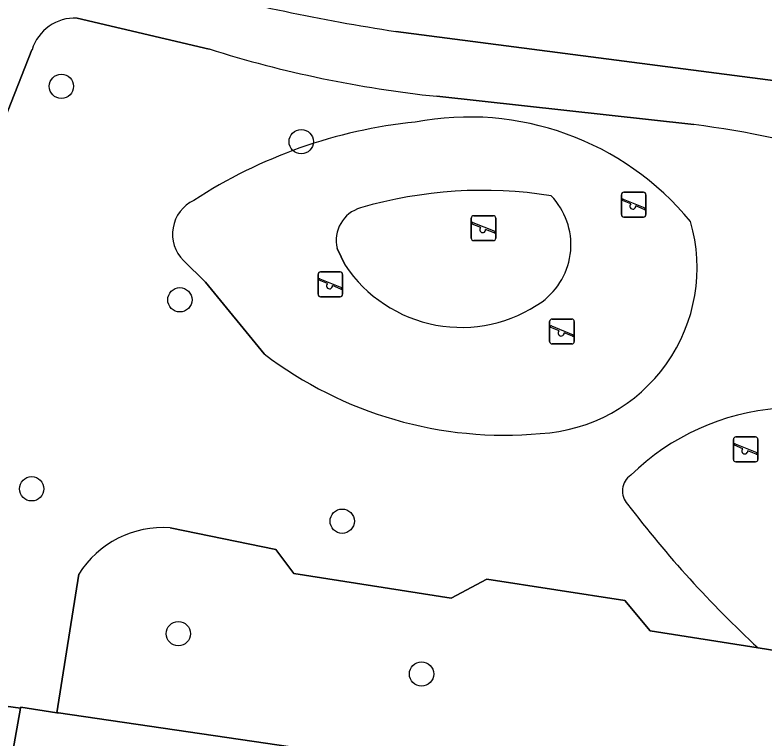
# Model space of a CAD drawing. Extents: x 163683 to 164494, y 382709 to 383872.
# Drawn here: x 164168.99 to 164199.18, y 383048.37 to 383077.5 of the extents above; entities that cross this region are included whole.
import ezdxf

# ---------------------------------------------------------------- set-up
doc = ezdxf.new("R2010")
doc.units = 0
for name, color, linetype in [('IMGEO_Boom', 7, 'Continuous'), ('IMGEO_Groenvoorziening', 7, 'Continuous'), ('IMGEO_Speelvoorziening', 7, 'Continuous'), ('IMGEO_Voetpad_halfverhard', 7, 'Continuous'), ('IMGEO_Voetpad_open', 7, 'Continuous')]:
    doc.layers.add(name, color=color, linetype=linetype)

msp = doc.modelspace()

# ---------------------------------------------------------------- linework, layer by layer
at = {"layer": 'IMGEO_Boom'}
for centre in [(164170.861, 383074.629), (164180.513, 383072.401), (164175.628, 383066.04), (164169.663, 383058.437), (164182.162, 383057.134), (164175.566, 383052.609), (164185.355, 383050.985)]:
    msp.add_circle(centre, 0.489, dxfattribs=at)
at = {"layer": 'IMGEO_Groenvoorziening'}
for points in [[(164184.316, 383076.837), (164200.329, 383074.759), (164202.426, 383081.458), (164200.547, 383081.949), (164189.122, 383084.931), (164181.701, 383086.88), (164177.759, 383087.988), (164175.432, 383083.801), (164175.432, 383078.705)], [(164176.813, 383076.129), (164171.489, 383077.374)], [(164169.676, 383076.099), (164166.477, 383067.998)], [(164196.312, 383073.086), (164185.966, 383074.227)], [(164181.953, 383068.106), (164182.278, 383067.436)], [(164182.278, 383067.436), (164181.953, 383068.106)], [(164175.778, 383067.617), (164176.66, 383066.752), (164179.022, 383063.868)], [(164176.66, 383066.752), (164175.778, 383067.617)], [(164179.022, 383063.868), (164176.66, 383066.752)], [(164198.901, 383052.035), (164194.559, 383052.725), (164193.542, 383053.943), (164187.983, 383054.808), (164186.553, 383054.031), (164180.212, 383055.036), (164179.488, 383055.993), (164175.243, 383056.867)], [(164175.243, 383056.867), (164179.488, 383055.993), (164180.212, 383055.036), (164186.553, 383054.031), (164187.983, 383054.808), (164193.542, 383053.943), (164194.559, 383052.725), (164198.901, 383052.035)], [(164162.319, 383050.556), (164169.216, 383049.609), (164169.223, 383049.653), (164170.675, 383049.429), (164171.064, 383051.879), (164171.559, 383055)], [(164171.559, 383055), (164171.064, 383051.879), (164170.675, 383049.429), (164170.738, 383049.419), (164217.162, 383042.632), (164218.419, 383042.448), (164218.72, 383044.51), (164219.293, 383048.43), (164214.867, 383050.4), (164210.434, 383051.188), (164208.444, 383050.517), (164198.901, 383052.035)], [(164198.901, 383052.035), (164208.444, 383050.517), (164210.434, 383051.188), (164214.867, 383050.4), (164219.293, 383048.43), (164219.401, 383049.167), (164219.723, 383051.373)]]:
    msp.add_lwpolyline(points, dxfattribs=at)
for centre, radius, start, end in [((164196.337, 383156.069), 80.139, 254.87862, 261.37267), ((164171.408, 383075.563), 1.812, 87.4232, 162.8108), ((164190.829, 383120.606), 46.633, 252.5083, 264.0137), ((164187.27, 383061.841), 11.553, 39.4951, 100.8145), ((164187.27, 383061.841), 11.553, 39.4951, 100.8145), ((164187.139, 383053.259), 20.034, 95.8366, 123.1088), ((164187.139, 383053.259), 20.034, 95.8366, 123.1088), ((164191.25, 383033.346), 40.061, 73.4425, 82.7402), ((164187.818, 383052.881), 17.561, 80.9828, 106.2555), ((164187.818, 383052.881), 17.561, 80.9828, 106.2555), ((164188.535, 383068.252), 2.834, 306.125, 44.1119), ((164188.535, 383068.252), 2.834, 306.125, 44.1119), ((164176.827, 383068.684), 1.496, 114.9627, 225.4614), ((164176.827, 383068.684), 1.496, 114.9627, 225.4614), ((164183.293, 383068.42), 1.376, 106.5, 193.2053), ((164183.293, 383068.42), 1.376, 106.5, 193.2053), ((164189.759, 383067.335), 6.688, 273.2134, 16.0908), ((164189.759, 383067.335), 6.688, 273.2134, 16.0908), ((164186.959, 383070.557), 5.626, 213.6979, 305.2514), ((164186.959, 383070.557), 5.626, 213.6979, 305.2514), ((164188.71, 383076.568), 15.974, 232.6614, 275.1131), ((164188.71, 383076.568), 15.974, 232.6614, 275.1131), ((164200.457, 383052.143), 9.561, 94.4453, 134.3132), ((164200.457, 383052.143), 9.561, 94.4453, 134.3132), ((164194.204, 383058.347), 0.766, 123.7451, 223.6284), ((164194.204, 383058.347), 0.766, 123.7451, 223.6284), ((164229.941, 383085.502), 45.645, 217.3362, 227.154), ((164229.941, 383085.502), 45.645, 217.3362, 227.154), ((164174.939, 383052.9), 3.979, 85.6115, 148.139), ((164174.939, 383052.9), 3.979, 85.6115, 148.139)]:
    msp.add_arc(centre, radius, start, end, dxfattribs=at)
at = {"layer": 'IMGEO_Speelvoorziening'}
for p, q in [((164193.397, 383069.467), (164193.397, 383070.267)), ((164193.397, 383070.267), (164193.397, 383069.467)), ((164193.497, 383070.367), (164194.287, 383070.367)), ((164194.287, 383070.367), (164193.497, 383070.367)), ((164194.387, 383070.267), (164194.387, 383069.467)), ((164194.387, 383069.467), (164194.387, 383070.267)), ((164193.78, 383069.895), (164193.441, 383070.032)), ((164193.466, 383070.092), (164194.342, 383069.739)), ((164194.318, 383069.679), (164193.978, 383069.816)), ((164187.354, 383068.524), (164187.354, 383069.324)), ((164187.354, 383069.324), (164187.354, 383068.524)), ((164187.454, 383069.424), (164188.244, 383069.424)), ((164188.244, 383069.424), (164187.454, 383069.424)), ((164188.344, 383069.324), (164188.344, 383068.524)), ((164188.344, 383068.524), (164188.344, 383069.324)), ((164194.287, 383069.367), (164193.497, 383069.367)), ((164193.497, 383069.367), (164194.287, 383069.367)), ((164187.737, 383068.952), (164187.398, 383069.089)), ((164187.423, 383069.149), (164188.299, 383068.796)), ((164188.275, 383068.736), (164187.935, 383068.873)), ((164188.244, 383068.424), (164187.454, 383068.424)), ((164187.454, 383068.424), (164188.244, 383068.424)), ((164181.288, 383067.162), (164182.078, 383067.162)), ((164182.078, 383067.162), (164181.288, 383067.162)), ((164181.188, 383066.262), (164181.188, 383067.062)), ((164181.188, 383067.062), (164181.188, 383066.262)), ((164181.257, 383066.887), (164182.133, 383066.534)), ((164182.178, 383067.062), (164182.178, 383066.262)), ((164182.178, 383066.262), (164182.178, 383067.062)), ((164181.571, 383066.69), (164181.232, 383066.827)), ((164182.109, 383066.474), (164181.769, 383066.611)), ((164182.078, 383066.162), (164181.288, 383066.162)), ((164181.288, 383066.162), (164182.078, 383066.162)), ((164190.511, 383064.365), (164190.511, 383065.165)), ((164190.511, 383065.165), (164190.511, 383064.365)), ((164190.611, 383065.265), (164191.401, 383065.265)), ((164191.401, 383065.265), (164190.611, 383065.265)), ((164191.501, 383065.165), (164191.501, 383064.365)), ((164191.501, 383064.365), (164191.501, 383065.165)), ((164190.894, 383064.793), (164190.555, 383064.93)), ((164190.58, 383064.99), (164191.456, 383064.637)), ((164191.432, 383064.577), (164191.092, 383064.714)), ((164191.401, 383064.265), (164190.611, 383064.265)), ((164190.611, 383064.265), (164191.401, 383064.265)), ((164198.006, 383060.521), (164198.796, 383060.521)), ((164198.796, 383060.521), (164198.006, 383060.521)), ((164197.906, 383059.621), (164197.906, 383060.421)), ((164197.906, 383060.421), (164197.906, 383059.621)), ((164197.975, 383060.246), (164198.851, 383059.893)), ((164198.896, 383060.421), (164198.896, 383059.621)), ((164198.896, 383059.621), (164198.896, 383060.421)), ((164198.289, 383060.049), (164197.95, 383060.186)), ((164198.827, 383059.833), (164198.487, 383059.97)), ((164198.796, 383059.521), (164198.006, 383059.521)), ((164198.006, 383059.521), (164198.796, 383059.521))]:
    msp.add_line(p, q, dxfattribs=at)
for centre, radius, start, end in [((164193.497, 383070.267), 0.1, 90, 180), ((164193.497, 383070.267), 0.1, 90, 180), ((164194.287, 383070.267), 0.1, 0, 90), ((164194.287, 383070.267), 0.1, 360, 90), ((164193.454, 383070.062), 0.0327, 68.078, 248.078), ((164193.859, 383069.805), 0.12, 130.9928, 5.1632), ((164194.33, 383069.709), 0.0327, 248.078, 68.078), ((164187.454, 383069.324), 0.1, 90, 180), ((164187.454, 383069.324), 0.1, 90, 180), ((164188.244, 383069.324), 0.1, 0, 90), ((164188.244, 383069.324), 0.1, 360, 90), ((164193.497, 383069.467), 0.1, 180, 270), ((164193.497, 383069.467), 0.1, 180, 270), ((164194.287, 383069.467), 0.1, 270, 0), ((164194.287, 383069.467), 0.1, 270, 0), ((164187.411, 383069.119), 0.0327, 68.078, 248.078), ((164187.816, 383068.862), 0.12, 130.9928, 5.1632), ((164188.287, 383068.766), 0.0327, 248.078, 68.078), ((164187.454, 383068.524), 0.1, 180, 270), ((164187.454, 383068.524), 0.1, 180, 270), ((164188.244, 383068.524), 0.1, 270, 0), ((164188.244, 383068.524), 0.1, 270, 0), ((164181.288, 383067.062), 0.1, 90, 180), ((164181.288, 383067.062), 0.1, 90, 180), ((164182.078, 383067.062), 0.1, 0, 90), ((164182.078, 383067.062), 0.1, 360, 90), ((164181.245, 383066.857), 0.0327, 68.078, 248.078), ((164181.65, 383066.6), 0.12, 130.9928, 5.1632), ((164181.288, 383066.262), 0.1, 180, 270), ((164181.288, 383066.262), 0.1, 180, 270), ((164182.078, 383066.262), 0.1, 270, 0), ((164182.078, 383066.262), 0.1, 270, 0), ((164182.121, 383066.504), 0.0327, 248.078, 68.078), ((164190.611, 383065.165), 0.1, 90, 180), ((164190.611, 383065.165), 0.1, 90, 180), ((164191.401, 383065.165), 0.1, 0, 90), ((164191.401, 383065.165), 0.1, 360, 90), ((164190.568, 383064.96), 0.0327, 68.078, 248.078), ((164190.973, 383064.703), 0.12, 130.9928, 5.1632), ((164191.444, 383064.607), 0.0327, 248.078, 68.078), ((164190.611, 383064.365), 0.1, 180, 270), ((164190.611, 383064.365), 0.1, 180, 270), ((164191.401, 383064.365), 0.1, 270, 0), ((164191.401, 383064.365), 0.1, 270, 0), ((164198.006, 383060.421), 0.1, 90, 180), ((164198.006, 383060.421), 0.1, 90, 180), ((164198.796, 383060.421), 0.1, 0, 90), ((164198.796, 383060.421), 0.1, 360, 90), ((164197.963, 383060.216), 0.0327, 68.078, 248.078), ((164198.368, 383059.959), 0.12, 130.9928, 5.1632), ((164198.006, 383059.621), 0.1, 180, 270), ((164198.006, 383059.621), 0.1, 180, 270), ((164198.796, 383059.621), 0.1, 270, 0), ((164198.796, 383059.621), 0.1, 270, 0), ((164198.839, 383059.863), 0.0327, 248.078, 68.078)]:
    msp.add_arc(centre, radius, start, end, dxfattribs=at)
at = {"layer": 'IMGEO_Voetpad_halfverhard'}
for points in [[(164171.489, 383077.374), (164176.813, 383076.129)], [(164200.329, 383074.759), (164184.316, 383076.837)], [(164166.477, 383067.998), (164169.676, 383076.099)], [(164185.966, 383074.227), (164196.312, 383073.086)], [(164162.226, 383048.525), (164168.897, 383047.801), (164169.216, 383049.609), (164162.319, 383050.556)]]:
    msp.add_lwpolyline(points, dxfattribs=at)
for centre, radius, start, end in [((164196.337, 383156.069), 80.139, 254.87862, 261.37267), ((164171.408, 383075.563), 1.812, 87.4232, 162.8108), ((164190.829, 383120.606), 46.633, 252.5083, 264.0137), ((164191.25, 383033.346), 40.061, 73.4425, 82.7402)]:
    msp.add_arc(centre, radius, start, end, dxfattribs=at)
at = {"layer": 'IMGEO_Voetpad_open'}
msp.add_lwpolyline([(164170.738, 383049.419), (164170.675, 383049.429), (164169.223, 383049.653), (164169.216, 383049.609), (164168.897, 383047.801), (164170.868, 383047.353), (164178.286, 383046.267), (164187.643, 383044.904), (164191.089, 383044.406), (164192.969, 383044.135), (164196.589, 383043.612), (164205.444, 383042.29), (164212.862, 383041.205), (164216.861, 383040.694), (164217.162, 383042.632)], close=True, dxfattribs=at)

doc.saveas('drawing.dxf')
